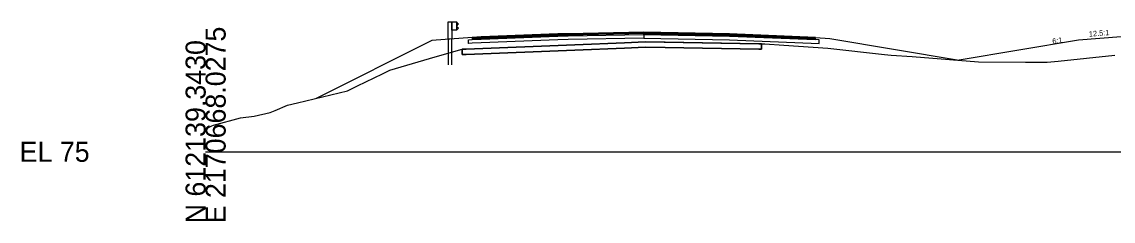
# Model space of a CAD drawing. Extents: x -26 to 1303, y -3010 to 12023.
# Drawn here: x -25.7 to 126.9, y 11490.3 to 11518.2 of the extents above; entities that cross this region are included whole.
import ezdxf

# ---------------------------------------------------------------- set-up
doc = ezdxf.new("R2010")
doc.units = 0
for name, color, linetype in [('RD_GPK_XS_Cell', 7, 'Continuous'), ('RD_PD_Final_TrvlWay', 7, 'Continuous'), ('RD_XS_Base', 7, 'Continuous'), ('RD_XS_ExGround', 7, 'Continuous'), ('RD_XS_ExPaveRet', 7, 'Continuous'), ('RD_XS_GR', 7, 'Continuous'), ('RD_XS_Greenside', 7, 'Continuous'), ('RD_XS_Pave', 7, 'Continuous'), ('RD_XS_PaveOvlay_CP', 7, 'Continuous'), ('RD_XS_TieSlope', 7, 'Continuous'), ('RD_XS_TX_ShdSlope', 7, 'Continuous'), ('RD_XS_TX_Slope', 7, 'Continuous')]:
    doc.layers.add(name, color=color, linetype=linetype)

msp = doc.modelspace()

# ---------------------------------------------------------------- linework, layer by layer
at = {"layer": 'RD_GPK_XS_Cell'}
msp.add_line((0, 11500), (150, 11500), dxfattribs=at)
at = {"layer": 'RD_PD_Final_TrvlWay'}
msp.add_lwpolyline([(34.41, 11512.16), (34.41, 11515.76), (33.91, 11515.72), (33.91, 11512.16)], dxfattribs=at)
at = {"layer": 'RD_XS_Base'}
for p, q in [((50.68, 11516.18), (61.25, 11516.39)), ((61.25, 11516.41), (61.25, 11516.55)), ((61.25, 11516.55), (61.25, 11515.98)), ((61.25, 11516.39), (61.25, 11516.55)), ((61.25, 11516.55), (61.25, 11515.89)), ((61.25, 11516.39), (61.25, 11516.41)), ((61.25, 11516.39), (61.25, 11515.95)), ((61.25, 11516.39), (61.25, 11515.89)), ((73.25, 11516.15), (61.25, 11516.39)), ((61.25, 11516.39), (61.25, 11516.39)), ((36.75, 11515.2), (36.75, 11515.65)), ((36.75, 11515.65), (36.8, 11515.65)), ((36.75, 11515.15), (36.75, 11515.2)), ((36.8, 11515.15), (36.75, 11515.15)), ((36.8, 11515.65), (37.25, 11515.67)), ((37.25, 11515.17), (36.8, 11515.15)), ((37.25, 11515.67), (38.51, 11515.72)), ((38.51, 11515.22), (37.25, 11515.17)), ((38.51, 11515.72), (49.25, 11516.15)), ((49.25, 11515.65), (38.51, 11515.22)), ((49.25, 11516.15), (50.68, 11516.18)), ((50.68, 11515.68), (49.25, 11515.65)), ((61.25, 11515.89), (50.68, 11515.68)), ((61.25, 11515.98), (61.25, 11515.89)), ((61.25, 11515.95), (61.25, 11515.89)), ((61.25, 11515.89), (61.25, 11515.89)), ((61.25, 11515.89), (61.25, 11515.89)), ((61.25, 11515.89), (73.25, 11515.65)), ((85.25, 11515.67), (73.25, 11516.15)), ((73.25, 11515.65), (85.75, 11515.15)), ((75.25, 11516.07), (75.25, 11516.07)), ((75.25, 11515.57), (75.25, 11515.57)), ((85.75, 11515.65), (85.25, 11515.67)), ((85.25, 11515.67), (85.25, 11515.67)), ((85.75, 11515.15), (85.75, 11515.65)), ((85.75, 11515.65), (85.75, 11515.65)), ((85.75, 11515.15), (85.75, 11515.15)), ((85.75, 11515.15), (85.75, 11515.15))]:
    msp.add_line(p, q, dxfattribs=at)
at = {"layer": 'RD_XS_ExGround'}
msp.add_lwpolyline([(0, 11503.16), (0.85, 11503.63), (1.09, 11503.73), (4.87, 11504.76), (6.79, 11504.98), (9.04, 11505.51), (9.7, 11505.78), (11.46, 11506.53), (12.86, 11506.84), (19.84, 11508.5), (21.24, 11509.22), (24.72, 11510.91), (25.74, 11511.39), (32.1, 11513.26), (35.86, 11514.32), (48.24, 11514.83), (61.42, 11515.36), (77.35, 11515.09), (77.7, 11515.09), (77.84, 11515.08), (78.16, 11515.06), (80.83, 11514.88), (86.96, 11514.5), (94.89, 11513.61), (95.82, 11513.5), (98.76, 11513.29), (108.05, 11512.55), (114.6, 11512.52), (117.63, 11512.53), (119.19, 11512.68), (127.08, 11513.5)], dxfattribs=at)
at = {"layer": 'RD_XS_ExPaveRet'}
for points in [[(77.68, 11515.09), (77.7, 11515.09), (77.7, 11515), (77.7, 11514.34), (77.68, 11514.34), (77.33, 11514.34), (64.22, 11514.56), (61.42, 11514.61), (58.53, 11514.49), (51.6, 11514.21), (36.4, 11513.6), (35.86, 11513.57), (35.86, 11514.02), (35.86, 11514.32), (36.4, 11514.35), (51.6, 11514.96), (58.53, 11515.24), (61.42, 11515.36), (64.22, 11515.31), (77.33, 11515.09), (77.68, 11515.09)], [(77.33, 11515.09), (64.22, 11515.31), (61.42, 11515.36), (58.53, 11515.24), (51.6, 11514.96), (36.4, 11514.35), (35.86, 11514.32), (35.86, 11514.02), (35.86, 11513.57), (36.4, 11513.6), (51.6, 11514.21), (58.53, 11514.49), (61.42, 11514.61), (64.22, 11514.56), (77.33, 11514.34), (77.68, 11514.34), (77.7, 11514.34), (77.7, 11515), (77.7, 11515.09), (77.68, 11515.09), (77.33, 11515.09)]]:
    msp.add_lwpolyline(points, dxfattribs=at)
at = {"layer": 'RD_XS_GR'}
for p, q in [((33.91, 11515.72), (33.91, 11518.16)), ((33.91, 11518.16), (34.16, 11518.16)), ((34.16, 11518.16), (34.41, 11518.16)), ((34.41, 11518.16), (34.41, 11515.76)), ((34.41, 11516.99), (34.41, 11518.16)), ((34.41, 11518.16), (35.08, 11518.16)), ((35.08, 11518.16), (35.08, 11516.99)), ((35.32, 11517.89), (35.08, 11518.16)), ((35.08, 11518.16), (35.08, 11517.11)), ((35.1, 11517.6), (35.35, 11517.86)), ((35.35, 11517.86), (35.32, 11517.89)), ((35.08, 11516.99), (34.41, 11516.99)), ((35.08, 11517.57), (35.1, 11517.6)), ((35.32, 11517.31), (35.08, 11517.57)), ((35.08, 11517.11), (35.08, 11516.99)), ((35.08, 11516.99), (35.1, 11517.02)), ((35.1, 11517.02), (35.35, 11517.28)), ((35.35, 11517.28), (35.32, 11517.31)), ((34.41, 11515.76), (33.91, 11515.72))]:
    msp.add_line(p, q, dxfattribs=at)
at = {"layer": 'RD_XS_Greenside'}
for p, q in [((31.6, 11515.54), (15.43, 11507.45)), ((87.25, 11515.83), (105.33, 11512.81)), ((122, 11515.59), (105.33, 11512.81))]:
    msp.add_line(p, q, dxfattribs=at)
at = {"layer": 'RD_XS_Pave'}
for p, q in [((49.25, 11516.47), (38.51, 11516.04)), ((49.25, 11516.31), (38.51, 11515.88)), ((38.51, 11515.88), (49.25, 11516.31)), ((50.68, 11516.5), (49.25, 11516.47)), ((50.68, 11516.34), (49.25, 11516.31)), ((49.25, 11516.31), (50.68, 11516.34)), ((61.25, 11516.71), (50.68, 11516.5)), ((61.25, 11516.55), (50.68, 11516.34)), ((50.68, 11516.34), (61.25, 11516.55)), ((50.68, 11516.18), (61.25, 11516.39)), ((73.25, 11516.47), (61.25, 11516.71)), ((61.25, 11516.41), (61.25, 11516.55)), ((61.25, 11516.55), (61.25, 11516.41)), ((61.25, 11516.39), (61.25, 11516.55)), ((61.25, 11516.55), (73.25, 11516.31)), ((73.25, 11516.31), (61.25, 11516.55)), ((61.25, 11516.55), (61.25, 11516.39)), ((61.25, 11516.39), (61.25, 11516.41)), ((61.25, 11516.41), (61.25, 11516.39)), ((61.25, 11516.39), (61.25, 11516.39)), ((61.25, 11516.39), (61.25, 11516.39)), ((61.25, 11516.39), (73.25, 11516.15)), ((85.25, 11515.99), (73.25, 11516.47)), ((73.25, 11516.31), (85.25, 11515.83)), ((85.25, 11515.83), (73.25, 11516.31)), ((75.25, 11516.39), (75.25, 11516.39)), ((38.51, 11516.04), (37.25, 11515.99)), ((37.25, 11515.99), (37.25, 11515.85)), ((38.51, 11515.88), (37.25, 11515.83)), ((37.25, 11515.83), (38.51, 11515.88)), ((37.25, 11515.85), (37.25, 11515.83)), ((37.25, 11515.83), (37.25, 11515.69)), ((37.25, 11515.67), (38.51, 11515.72)), ((37.25, 11515.69), (37.25, 11515.67)), ((38.51, 11515.72), (49.25, 11516.15)), ((49.25, 11516.15), (50.68, 11516.18)), ((73.25, 11516.15), (85.25, 11515.67)), ((75.25, 11516.23), (75.25, 11516.23)), ((75.25, 11516.23), (75.25, 11516.23)), ((75.25, 11516.07), (75.25, 11516.07)), ((85.25, 11515.83), (85.25, 11515.99)), ((85.25, 11515.99), (85.25, 11515.99)), ((85.25, 11515.83), (85.25, 11515.83)), ((85.25, 11515.83), (85.25, 11515.83)), ((85.25, 11515.67), (85.25, 11515.83)), ((85.25, 11515.83), (85.25, 11515.83)), ((85.25, 11515.67), (85.25, 11515.67)), ((85.25, 11515.67), (85.25, 11515.67))]:
    msp.add_line(p, q, dxfattribs=at)
at = {"layer": 'RD_XS_PaveOvlay_CP'}
for p, q in [((37.25, 11515.99), (49.25, 11516.47)), ((49.25, 11516.47), (61.25, 11516.71)), ((61.25, 11516.71), (73.25, 11516.47)), ((73.25, 11516.47), (85.25, 11515.99))]:
    msp.add_line(p, q, dxfattribs=at)
at = {"layer": 'RD_XS_TieSlope'}
for p, q in [((37.25, 11515.99), (31.6, 11515.54)), ((85.25, 11515.99), (87.25, 11515.83)), ((128, 11516.07), (122, 11515.59))]:
    msp.add_line(p, q, dxfattribs=at)

# ---------------------------------------------------------------- texts
at = {"layer": 'RD_GPK_XS_Cell'}
for s, p in [('E 2170668.0275', (2.8, 11490)), ('N 612139.3430', (0, 11490))]:
    msp.add_text(s, height=2.8, rotation=90, dxfattribs=at).set_placement(p)
msp.add_text('EL 75', height=2.8, dxfattribs=at).set_placement((-26, 11498.6))
at = {"layer": 'RD_XS_TX_ShdSlope'}
msp.add_text('12.5:1', height=0.75, rotation=4.5739, dxfattribs=at).set_placement((123.49, 11516.08))
at = {"layer": 'RD_XS_TX_Slope'}
msp.add_text('6:1', height=0.75, rotation=9.4623, dxfattribs=at).set_placement((118.41, 11515.05))

doc.saveas('drawing.dxf')
